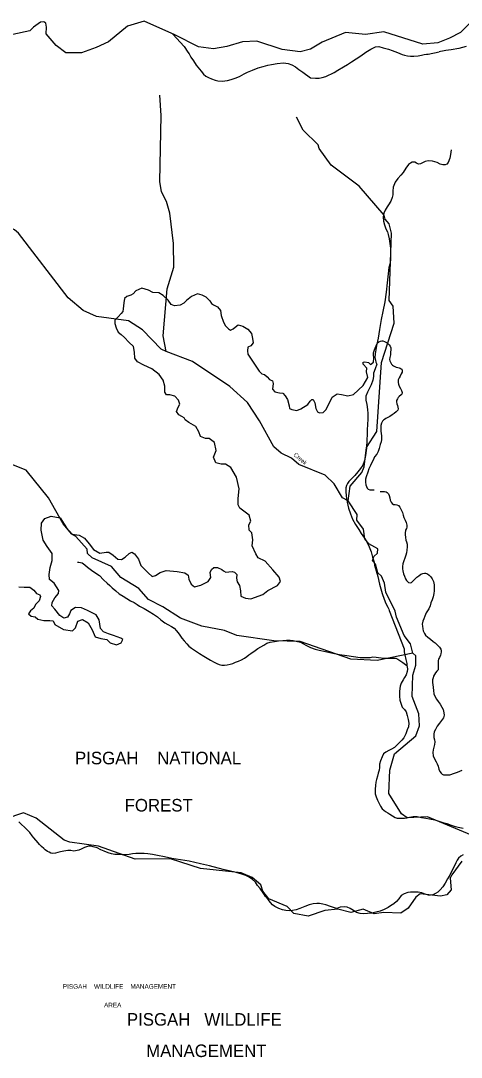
# Model space of a CAD drawing. Extents: x 884530 to 1028605, y 526725 to 653634.
# Drawn here: x 897864 to 904769, y 624599 to 640837 of the extents above; entities that cross this region are included whole.
import ezdxf

# ---------------------------------------------------------------- set-up
doc = ezdxf.new("R2010")
doc.units = 0
for name, color, linetype in [('Exist Boundary Land Use Forest State Division NC Forest Resources Label', 7, 'Continuous'), ('Exist Boundary Land Use Park Urban CELL', 7, 'Continuous'), ('Exist Boundary Political CountyLine', 7, 'Continuous'), ('Exist Civil Recreational Trail or Greenway National Park', 7, 'Continuous'), ('Exist Hydrographic Creek Single Shore', 7, 'Continuous'), ('Exist Hydrographic Creek Single Shore Label', 7, 'Continuous'), ('Exist Road Blue Ridge Parkway', 7, 'Continuous'), ('Exist Road Non-System Type 51', 7, 'Continuous')]:
    doc.layers.add(name, color=color, linetype=linetype)

msp = doc.modelspace()

# ---------------------------------------------------------------- linework, layer by layer
at = {"layer": 'Exist Boundary Political CountyLine'}
msp.add_lwpolyline([(904937, 640837), (904755, 640655), (904582, 640564), (904400, 640493), (904167, 640472), (903554, 640665), (903270, 640624), (902956, 640655), (902591, 640503), (902408, 640391), (902246, 640351), (901962, 640386), (901567, 640518), (901339, 640508), (901092, 640432), (900883, 640396), (900650, 640427), (900280, 640614), (899798, 640832), (899535, 640751), (899241, 640508), (899048, 640416), (898815, 640335), (898572, 640335), (898420, 640447), (898265, 640634), (898270, 640736), (898260, 640797), (898225, 640822), (898174, 640817), (898062, 640736), (898007, 640680), (897741, 640624)], dxfattribs=at)
at = {"layer": 'Exist Civil Recreational Trail or Greenway National Park'}
for points in [[(904609, 638814), (904607, 638779), (904602, 638742), (904590, 638686), (904561, 638617), (904540, 638590), (904516, 638581), (904478, 638579), (904440, 638592), (904389, 638614), (904318, 638638), (904250, 638643), (904202, 638632), (904161, 638612), (904130, 638593), (904098, 638591), (904067, 638607), (904039, 638621), (904001, 638621), (903971, 638608), (903942, 638584), (903902, 638529), (903859, 638461), (903821, 638419), (903776, 638368), (903733, 638306), (903700, 638229), (903698, 638165), (903698, 638108), (903686, 638066), (903664, 638008), (903626, 637955), (903607, 637920), (903575, 637872), (903555, 637824), (903545, 637767), (903551, 637698), (903566, 637642), (903588, 637575), (903610, 637530), (903625, 637486), (903640, 637420), (903650, 637346), (903657, 637275), (903662, 637202), (903662, 637143), (903660, 637085), (903648, 637026), (903634, 636970), (903620, 636827), (903609, 636733), (903593, 636586), (903572, 636433), (903540, 636284), (903515, 636156), (903485, 636002), (903464, 635864), (903442, 635749), (903428, 635683), (903417, 635620), (903415, 635562), (903424, 635521), (903430, 635487), (903443, 635459)], [(903443, 635459), (903421, 635386), (903392, 635317)], [(903392, 635317), (903392, 635266), (903382, 635206), (903359, 635135), (903331, 635081), (903297, 635020), (903275, 634958), (903272, 634893), (903286, 634824), (903301, 634748), (903306, 634682), (903305, 634601), (903298, 634509), (903295, 634432), (903294, 634354), (903289, 634272), (903284, 634142), (903270, 634024), (903251, 633947), (903226, 633877), (903190, 633821), (903148, 633769), (903098, 633714), (903053, 633667), (903007, 633618), (902983, 633585), (902968, 633558), (902961, 633522), (902961, 633468), (902966, 633387), (902981, 633297), (903003, 633202), (903032, 633113), (903065, 633031), (903112, 632943), (903163, 632865), (903202, 632802), (903252, 632730), (903293, 632664), (903327, 632596), (903356, 632519), (903377, 632435), (903402, 632354), (903410, 632310), (903460, 632130), (903487, 632013), (903530, 631866), (903561, 631774), (903588, 631707), (903618, 631652), (903633, 631617), (903638, 631598)], [(898753, 632353), (898773, 632354), (898799, 632351), (898826, 632344), (898867, 632314), (898912, 632275), (898972, 632231), (899041, 632183), (899101, 632144), (899161, 632078), (899221, 632025), (899262, 631990), (899298, 631955), (899352, 631904), (899407, 631860), (899468, 631824), (899528, 631784), (899587, 631748), (899642, 631721), (899689, 631694), (899728, 631668), (899800, 631627), (899877, 631582), (899947, 631538), (900006, 631497), (900062, 631454), (900125, 631407), (900171, 631376), (900226, 631348), (900267, 631320), (900306, 631280), (900346, 631225), (900388, 631163), (900424, 631121), (900466, 631076), (900501, 631038), (900542, 631007), (900667, 630925), (900734, 630884), (900786, 630851), (900839, 630820), (900898, 630786), (900937, 630766), (900973, 630752), (901014, 630739), (901056, 630742), (901099, 630747), (901145, 630755), (901190, 630768), (901232, 630786), (901275, 630802), (901324, 630824), (901369, 630850), (901410, 630878), (901441, 630904), (901469, 630923), (901537, 630970), (901580, 631001), (901628, 631029), (901675, 631057), (901722, 631086), (901776, 631102), (901841, 631111), (901903, 631123), (901972, 631130), (902030, 631134), (902088, 631134), (902136, 631130), (902247, 631100), (902294, 631076), (902333, 631054), (902406, 631020), (902477, 630993), (902544, 630975), (902640, 630956), (902757, 630931), (902858, 630911), (902975, 630895), (903182, 630862), (903292, 630860), (903339, 630863), (903381, 630872), (903437, 630867), (903552, 630852), (903742, 630851), (903774, 630835), (903805, 630816), (903852, 630782), (903916, 630734)], [(903638, 631598), (903872, 630996), (903876, 630950), (903882, 630905), (903900, 630832), (903913, 630770), (903916, 630734)], [(903916, 630734), (903923, 630714), (903928, 630681), (903923, 630640), (903905, 630589), (903877, 630549), (903856, 630512), (903826, 630461), (903810, 630410), (903801, 630332), (903798, 630255), (903808, 630191), (903826, 630133), (903842, 630085), (903879, 630046), (903903, 630008), (903921, 629955), (903937, 629892), (903945, 629833), (903939, 629774), (903923, 629727), (903898, 629664), (903870, 629604), (903837, 629566), (903789, 629521), (903754, 629481), (903720, 629454), (903675, 629426), (903631, 629406), (903584, 629380), (903549, 629351), (903529, 629307), (903503, 629245), (903489, 629193), (903485, 629137), (903483, 629094), (903467, 629049), (903455, 629000), (903442, 628951), (903430, 628911), (903422, 628857), (903420, 628800), (903421, 628727), (903435, 628678), (903454, 628628), (903476, 628583), (903504, 628533), (903527, 628493), (903554, 628470), (903579, 628447), (903616, 628427), (903650, 628405), (903691, 628381), (903730, 628355), (903765, 628346), (903799, 628347), (903839, 628346), (903877, 628344), (903914, 628351), (903956, 628361), (904016, 628371), (904076, 628370), (904146, 628353), (904212, 628343), (904271, 628335), (904353, 628316), (904418, 628298), (904481, 628279), (904541, 628263), (904612, 628234), (904673, 628214), (904747, 628199), (904796, 628190)], [(901327, 627466), (901238, 627491), (901133, 627520), (901036, 627541), (900822, 627597), (900681, 627630), (900504, 627669), (900233, 627712), (900116, 627737), (900009, 627759), (899928, 627776), (899858, 627785), (899800, 627793), (899722, 627793), (899670, 627789), (899618, 627784), (899565, 627778), (899505, 627771), (899453, 627771), (899393, 627774), (899337, 627776), (899285, 627784), (899234, 627801), (899171, 627828), (899120, 627851), (899063, 627880), (899001, 627897), (898962, 627906), (898928, 627906), (898895, 627898), (898865, 627887), (898834, 627872), (898812, 627861), (898773, 627843), (898749, 627837), (898697, 627828), (898651, 627837), (898601, 627839), (898541, 627829), (898488, 627817), (898448, 627807), (898409, 627797), (898369, 627789), (898335, 627796), (898308, 627810), (898282, 627824), (898249, 627848), (898224, 627868), (898189, 627899), (898160, 627931), (898135, 627960), (898072, 628036), (898041, 628070), (898007, 628118), (897967, 628161), (897924, 628201), (897878, 628244), (897835, 628285)], [(904799, 627768), (904762, 627749), (904723, 627717), (904704, 627688), (904684, 627647), (904664, 627597), (904632, 627543), (904589, 627454), (904554, 627392), (904518, 627328), (904478, 627269), (904438, 627220), (904399, 627186), (904364, 627163), (904325, 627146), (904287, 627136), (904255, 627139), (904203, 627155), (904148, 627173), (904092, 627183), (904031, 627187), (903972, 627184), (903930, 627181), (903873, 627160), (903828, 627132), (903791, 627083), (903755, 627039), (903714, 627005), (903662, 626971), (903621, 626945), (903562, 626912), (903497, 626886), (903430, 626871), (903366, 626858), (903299, 626850), (903231, 626848), (903182, 626852), (903126, 626869), (903079, 626900), (903028, 626928), (902979, 626948), (902933, 626956), (902871, 626951), (902816, 626929), (902782, 626939), (902719, 626963), (902644, 626987), (902601, 626999), (902547, 627007), (902507, 627010), (902445, 627004), (902384, 626989), (902317, 626963), (902240, 626930), (902181, 626908), (902125, 626900), (902072, 626894), (902018, 626898), (901967, 626910), (901910, 626932), (901849, 626961), (901812, 626989), (901777, 627022), (901743, 627068), (901700, 627116), (901672, 627161), (901615, 627242), (901577, 627292), (901541, 627342), (901498, 627382), (901443, 627419), (901390, 627445), (901327, 627466)]]:
    msp.add_lwpolyline(points, dxfattribs=at)
at = {"layer": 'Exist Hydrographic Creek Single Shore'}
for points in [[(900146, 635657), (900097, 635901), (900158, 636638), (900262, 636977), (900259, 637345), (900202, 637822), (900150, 638007), (900072, 638159), (900045, 638320), (900067, 639354), (900045, 639672)], [(902995, 633316), (903028, 633548), (903211, 633758), (903248, 633849), (903284, 634154), (903443, 634400), (903517, 635481), (903715, 636098), (903700, 636367), (903636, 636454), (903676, 637509), (903639, 637654), (903576, 637731), (903561, 637791), (903169, 638245), (902731, 638572), (902541, 638835), (902526, 638894), (902293, 639122), (902184, 639324)], [(900146, 635657), (900064, 635692), (899775, 635996), (899555, 636135), (899049, 636204), (898844, 636297), (898610, 636498), (897830, 637508), (897765, 637562), (897445, 637706), (896348, 638473), (896209, 638538)], [(902995, 633316), (902905, 633361), (902779, 633583), (902635, 633720), (902224, 633886), (902110, 633984), (901947, 634062), (901833, 634160), (901607, 634568), (901417, 634857), (901143, 635109), (900557, 635498), (900146, 635657)], [(904007, 630927), (903452, 630813), (903036, 630838), (902246, 631110), (901829, 631124), (901249, 631205), (901060, 631284), (900703, 631350), (900366, 631479), (900089, 631655), (899869, 631771), (899717, 631945), (899431, 632114), (899287, 632285), (898984, 632422), (898911, 632492), (898905, 632558), (898729, 632755), (898664, 632793), (898528, 632956), (898301, 633364), (897951, 633795), (897646, 633915)], [(904007, 630927), (903971, 631078), (903875, 631205), (903752, 631493), (903731, 631588), (903584, 631883), (903564, 632028), (903518, 632137), (903462, 632188), (903425, 632323), (903377, 632377), (903396, 632442), (903456, 632496), (903459, 632565), (903320, 632644), (903256, 632723), (903237, 632872), (903133, 633011), (903137, 633103), (902995, 633316)], [(905204, 627823), (905115, 628001), (904237, 628366), (903919, 628352), (903830, 628413), (903633, 628729), (903647, 629096), (903723, 629354), (904059, 629633), (904115, 629789), (904105, 629980), (903998, 630251), (904011, 630585), (904058, 630742), (904055, 630890), (904007, 630927)], [(904776, 627671), (904620, 627459), (904593, 627404), (904611, 627220), (904542, 627145), (904441, 627125), (904125, 627160), (904057, 627106), (903934, 626935), (903822, 626855), (903556, 626867), (903405, 626847), (903232, 626919), (903039, 626867), (902832, 626917), (902631, 626898), (902370, 626808), (902146, 626852), (902042, 626963), (901754, 627083), (901659, 627203), (901629, 627302), (901491, 627417), (901319, 627489), (900679, 627554), (900210, 627708), (899659, 627703), (899083, 627908), (898635, 627966), (898544, 628001), (898107, 628344), (897910, 628427), (897614, 628328)]]:
    msp.add_lwpolyline(points, dxfattribs=at)
at = {"layer": 'Exist Road Blue Ridge Parkway'}
msp.add_line((904252, 640314), (904422, 640350), dxfattribs=at)
for points in [[(900247, 640629), (900426, 640434), (900483, 640347), (900502, 640317), (900530, 640268), (900570, 640209), (900613, 640141), (900690, 640048), (900730, 639999), (900765, 639969), (900808, 639946), (900853, 639927), (900913, 639906), (900954, 639894), (901022, 639892), (901105, 639901), (901163, 639915), (901224, 639936), (901291, 639964), (901367, 640007), (901418, 640029), (901497, 640063), (901586, 640101), (901665, 640118), (901736, 640139), (901794, 640151), (901885, 640168), (901985, 640176), (902055, 640169), (902114, 640147), (902169, 640114), (902222, 640075), (902286, 640034), (902403, 639945), (902485, 639935), (902539, 639935), (902589, 639948), (902644, 639966), (902689, 639982), (902736, 640004), (902776, 640025), (902834, 640064), (902922, 640117), (902985, 640153), (903049, 640194), (903121, 640238), (903197, 640289), (903275, 640347), (903352, 640394), (903424, 640429), (903474, 640435), (903545, 640413), (903627, 640391), (903688, 640373), (903771, 640342), (903840, 640310), (903881, 640298), (903925, 640285), (903971, 640282), (904025, 640282), (904093, 640286), (904145, 640296), (904188, 640306), (904225, 640312), (904252, 640314)], [(904843, 640433), (904732, 640404), (904611, 640383), (904526, 640370), (904474, 640358), (904445, 640353), (904422, 640350)]]:
    msp.add_lwpolyline(points, dxfattribs=at)
at = {"layer": 'Exist Road Non-System Type 51'}
for points in [[(900826, 636447), (900768, 636505), (900710, 636540), (900635, 636558), (900541, 636518), (900461, 636456), (900421, 636411), (900363, 636380), (900274, 636371), (900220, 636393), (900176, 636460), (900095, 636531), (900029, 636572), (899935, 636580), (899864, 636616), (899761, 636647), (899668, 636607), (899628, 636558), (899592, 636540), (899525, 636518), (899489, 636487), (899480, 636420), (899472, 636322), (899463, 636282), (899440, 636251), (899391, 636201), (899338, 636148), (899338, 636094), (899360, 636028), (899391, 635956), (899440, 635921)], [(900826, 636447), (900852, 636409), (900887, 636387), (900950, 636356), (900994, 636298), (901008, 636218), (901043, 636115), (901074, 636057), (901119, 636008), (901150, 635990), (901195, 636008), (901226, 636039), (901270, 636071), (901346, 636053), (901422, 636004), (901480, 635937), (901498, 635857), (901507, 635790), (901471, 635745), (901426, 635723), (901417, 635665), (901426, 635616), (901600, 635348), (901645, 635308), (901685, 635295), (901725, 635259), (901761, 635219), (901810, 635197), (901819, 635152), (901810, 635063), (901845, 635023), (901921, 635009), (901970, 635005), (902006, 634960), (902046, 634902), (902073, 634804), (902077, 634760), (902113, 634746), (902193, 634729), (902255, 634755), (902362, 634827), (902398, 634876), (902429, 634902), (902447, 634902), (902474, 634849), (902491, 634760), (902514, 634711), (902545, 634693), (902603, 634702), (902652, 634746), (902743, 634938), (902823, 634992), (902890, 634983), (902993, 634960), (903082, 634983), (903233, 635121), (903305, 635246), (903282, 635339), (903287, 635393), (903229, 635455), (903233, 635487), (903256, 635495), (903314, 635482), (903347, 635452)], [(901468, 631779), (901658, 631846), (901738, 631913), (901890, 631988), (901934, 632051), (901917, 632118), (901814, 632234), (901694, 632372), (901587, 632421), (901547, 632488), (901493, 632613), (901502, 632706), (901484, 632813), (901444, 632858), (901440, 632942), (901471, 633000), (901444, 633090), (901297, 633202), (901270, 633251), (901270, 633354), (901288, 633505), (901248, 633688), (901155, 633839), (901074, 633893), (901008, 633889), (900923, 633911), (900883, 634000), (900927, 634103), (900901, 634232), (900820, 634294), (900758, 634294), (900682, 634325), (900655, 634397), (900611, 634482), (900500, 634544), (900442, 634584), (900424, 634615), (900388, 634638), (900344, 634664), (900308, 634713), (900330, 634785), (900357, 634829), (900335, 634892), (900281, 634954), (900201, 634976), (900147, 634976), (900121, 635016), (900125, 635114), (900098, 635207), (900036, 635297), (899920, 635386), (899791, 635439), (899693, 635493), (899653, 635551), (899648, 635644), (899631, 635732), (899559, 635803), (899488, 635874), (899440, 635921)], [(903347, 635452), (903394, 635487), (903398, 635553), (903394, 635611), (903394, 635632), (903408, 635682), (903417, 635709), (903434, 635744), (903445, 635770), (903458, 635790), (903476, 635806), (903501, 635816), (903521, 635820), (903539, 635821), (903565, 635814), (903586, 635803), (903606, 635791), (903619, 635780), (903641, 635761), (903656, 635741), (903665, 635712), (903666, 635682), (903662, 635644), (903657, 635603), (903651, 635564), (903646, 635531), (903651, 635509), (903666, 635476), (903677, 635457), (903691, 635441), (903704, 635430), (903726, 635422), (903748, 635412), (903776, 635404), (903795, 635400), (903809, 635393), (903827, 635386), (903837, 635378), (903842, 635355), (903841, 635332), (903826, 635306), (903809, 635268), (903794, 635241), (903782, 635211), (903778, 635190), (903779, 635168), (903784, 635144), (903797, 635112), (903815, 635075), (903830, 635047), (903838, 635031), (903843, 635015), (903838, 634989), (903824, 634974), (903797, 634948), (903782, 634933), (903769, 634916), (903754, 634886), (903752, 634866), (903759, 634837), (903769, 634807), (903776, 634782), (903778, 634759), (903773, 634737), (903750, 634711), (903719, 634686), (903688, 634664), (903651, 634637), (903616, 634622), (903584, 634604), (903563, 634592), (903549, 634579), (903534, 634562), (903519, 634535), (903510, 634497), (903506, 634455), (903508, 634409), (903515, 634371), (903520, 634333), (903518, 634278), (903512, 634242), (903497, 634198), (903480, 634135), (903464, 634087), (903445, 634048), (903411, 634003), (903387, 633955), (903368, 633918), (903346, 633868), (903320, 633818), (903304, 633763), (903280, 633694), (903270, 633654), (903270, 633607), (903273, 633567), (903282, 633539), (903295, 633514), (903310, 633497), (903334, 633489), (903364, 633488), (903406, 633488)], [(903495, 633462), (903535, 633462), (903565, 633463), (903589, 633457), (903605, 633449), (903628, 633426), (903637, 633402), (903648, 633364), (903656, 633325), (903671, 633294), (903688, 633274), (903708, 633260), (903732, 633257), (903760, 633253), (903787, 633243), (903808, 633219), (903829, 633177), (903847, 633132), (903860, 633089), (903870, 633055), (903889, 633013), (903907, 632974), (903916, 632937), (903917, 632903), (903908, 632882), (903897, 632858), (903893, 632846), (903888, 632820), (903890, 632788), (903895, 632742), (903901, 632701), (903912, 632676), (903919, 632639), (903921, 632595), (903917, 632545), (903910, 632503), (903898, 632467), (903883, 632418), (903869, 632377), (903855, 632331), (903848, 632288), (903848, 632250), (903853, 632218), (903864, 632174), (903878, 632136), (903895, 632094), (903912, 632067), (903941, 632039), (903966, 632032), (903989, 632039), (904011, 632057), (904041, 632088), (904070, 632120), (904101, 632143), (904136, 632166), (904168, 632180), (904192, 632185), (904210, 632182), (904238, 632171), (904265, 632153), (904290, 632124), (904313, 632092), (904331, 632051), (904343, 631998), (904343, 631947), (904344, 631905), (904338, 631863), (904328, 631811), (904311, 631765), (904293, 631720), (904279, 631671), (904258, 631626), (904221, 631561), (904199, 631510), (904180, 631469), (904164, 631429), (904157, 631385), (904159, 631352), (904164, 631313), (904173, 631281), (904191, 631240), (904210, 631211), (904245, 631182), (904284, 631149), (904327, 631113), (904358, 631090), (904389, 631061), (904406, 631044), (904427, 631021), (904446, 630991), (904455, 630968), (904454, 630949), (904449, 630918), (904441, 630896), (904425, 630862), (904412, 630838), (904406, 630816), (904404, 630774), (904408, 630734), (904409, 630707)], [(899033, 631186), (899122, 631159), (899211, 631141), (899265, 631092), (899363, 631061), (899439, 631092), (899465, 631141), (899434, 631163), (899318, 631204), (899242, 631230), (899162, 631262), (899113, 631315), (899091, 631453), (899046, 631529), (898913, 631596), (898819, 631640), (898721, 631645), (898650, 631596), (898628, 631547), (898596, 631493), (898538, 631480), (898476, 631520), (898400, 631618), (898351, 631672), (898356, 631721), (898396, 631797), (898458, 631863), (898463, 631912), (898387, 632024), (898316, 632086), (898311, 632162), (898324, 632269), (898356, 632381), (898356, 632492), (898280, 632599), (898218, 632702), (898186, 632858), (898191, 632965), (898244, 633040), (898342, 633076), (898480, 633049), (898583, 632893), (898668, 632795), (898779, 632777), (898864, 632733), (898939, 632644), (899002, 632554), (899104, 632497), (899202, 632514), (899246, 632510), (899312, 632465), (899384, 632403)], [(899384, 632403), (899442, 632398), (899500, 632434), (899566, 632492), (899607, 632510), (899647, 632488), (899709, 632403), (899749, 632305), (899861, 632189), (899923, 632131), (899976, 632144), (900052, 632193), (900141, 632225), (900315, 632207), (900435, 632189), (900489, 632149), (900498, 632091), (900533, 632011), (900586, 631970), (900688, 631997), (900804, 632051), (900844, 632113), (900835, 632193), (900853, 632238), (900889, 632269), (900946, 632269), (901018, 632242), (901040, 632220), (901080, 632198), (901125, 632202), (901178, 632207), (901214, 632198), (901250, 632162), (901245, 632104), (901254, 632046), (901294, 631988), (901307, 631904), (901316, 631823), (901388, 631792), (901468, 631779)], [(897832, 631970), (897916, 631961), (898005, 631961), (898067, 631917), (898111, 631863), (898165, 631841), (898174, 631819), (898152, 631747), (898098, 631690), (898067, 631632), (898018, 631591), (897987, 631547), (898027, 631511), (898089, 631498), (898134, 631462), (898227, 631440), (898321, 631440), (898370, 631435), (898401, 631377), (898535, 631302), (898677, 631279), (898722, 631328), (898758, 631431), (898832, 631458), (898922, 631404), (898984, 631293), (899033, 631186)], [(904409, 630707), (904409, 630686), (904404, 630671), (904383, 630645), (904366, 630621), (904349, 630594), (904334, 630568), (904327, 630543), (904318, 630512), (904318, 630463), (904323, 630437), (904332, 630347), (904340, 630294), (904358, 630244), (904379, 630208), (904406, 630172), (904436, 630128), (904464, 630081), (904483, 630045), (904497, 629996), (904498, 629958), (904488, 629917), (904459, 629873), (904425, 629832), (904393, 629785), (904365, 629736), (904346, 629697), (904338, 629658), (904341, 629609), (904347, 629571), (904352, 629540), (904351, 629499), (904341, 629458), (904329, 629415), (904324, 629372), (904330, 629323), (904356, 629265), (904376, 629227), (904393, 629195), (904406, 629160), (904416, 629114), (904433, 629076), (904452, 629051), (904469, 629036), (904489, 629025), (904507, 629021), (904533, 629021), (904563, 629025), (904591, 629025), (904662, 629049), (904709, 629066), (904745, 629080), (904784, 629098)]]:
    msp.add_lwpolyline(points, dxfattribs=at)

# ---------------------------------------------------------------- texts
at = {"layer": 'Exist Boundary Land Use Forest State Division NC Forest Resources Label'}
for s, height, p in [('PISGAH    NATIONAL', 196.85, (898715, 629188)), ('FOREST', 196.8, (899493, 628449)), ('PISGAH   WILDLIFE ', 196.85, (899528, 625094)), ('MANAGEMENT', 196.8, (899830, 624602))]:
    msp.add_text(s, height=height, dxfattribs=at).set_placement(p)
at = {"layer": 'Exist Boundary Land Use Park Urban CELL'}
for s, height, p in [('PISGAH    WILDLIFE    MANAGEMENT', 72.18, (898525, 625672)), ('AREA', 72.2, (899170, 625380))]:
    msp.add_text(s, height=height, dxfattribs=at).set_placement(p)
at = {"layer": 'Exist Hydrographic Creek Single Shore Label'}
msp.add_text('Creek', height=65.6, rotation=319.2621, dxfattribs=at).set_placement((902135, 634027))
msp.add_text('Creek', height=65.6, rotation=319.2621, dxfattribs=at).set_placement((902135, 634027))

doc.saveas('drawing.dxf')
